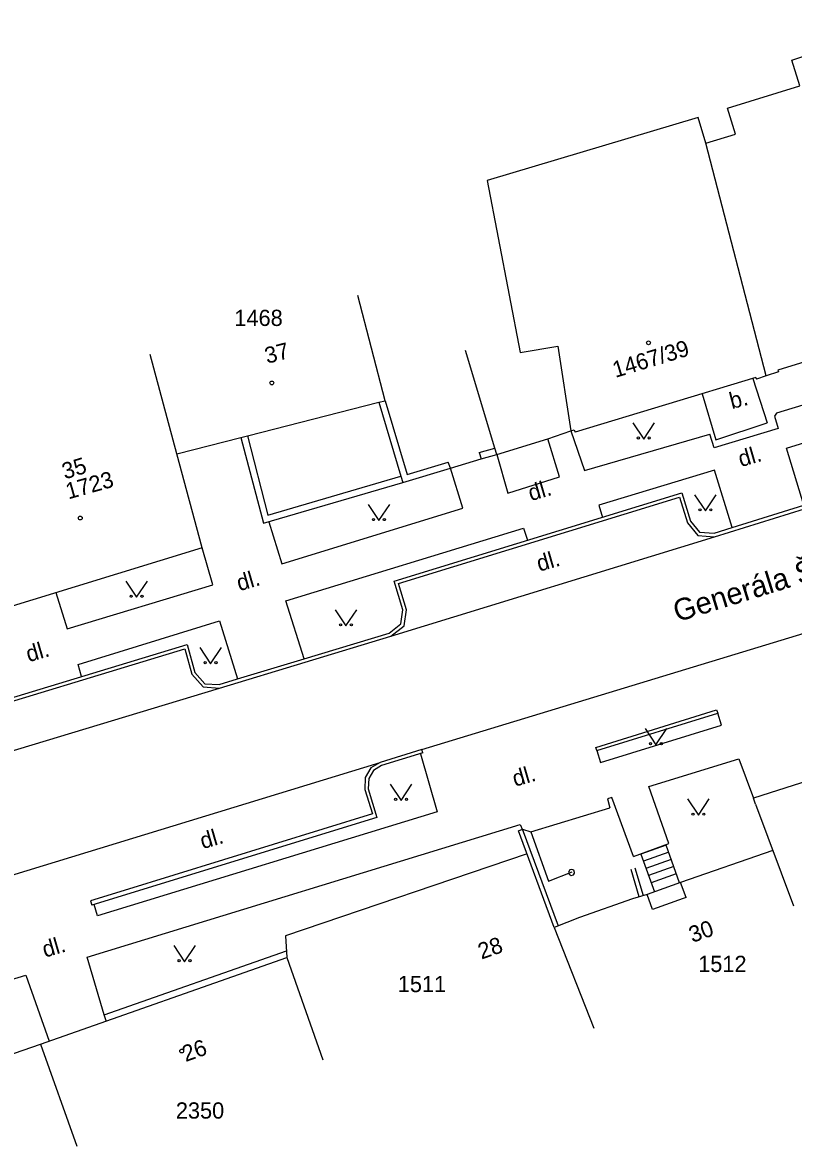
# Model space of a CAD drawing. Extents: x -584400 to -581602, y -1210894 to -1208793.
# Drawn here: x -583037.3 to -583001.7, y -1209526.6 to -1209474.5 of the extents above; entities that cross this region are included whole.
import ezdxf

# ---------------------------------------------------------------- set-up
doc = ezdxf.new("R2010")
doc.units = 0
for name, color, linetype in [('BUDOVY_MĚŘ', 7, 'Continuous'), ('BUDOVY_NEMĚŘ', 7, 'Continuous'), ('NÁZVY_ULIC_TOK_SMĚR', 7, 'Continuous'), ('POMOC_POPIS', 7, 'Continuous'), ('ROZHRANÍ_PLOCH', 7, 'Continuous'), ('ZN_BUDOV', 7, 'Continuous'), ('ZN_DOPLŇKOVÉ', 7, 'Continuous'), ('ZN_KULTUR', 7, 'Continuous'), ('Č_POPIS_EVID', 7, 'Continuous'), ('Č_POPIS_ORIENT', 7, 'Continuous')]:
    doc.layers.add(name, color=color, linetype=linetype)

msp = doc.modelspace()

# ---------------------------------------------------------------- linework, layer by layer
at = {"layer": 'BUDOVY_MĚŘ'}
for points in [[(-583030.14, -1209494.39), (-583027.19, -1209493.63), (-583026.89, -1209493.55), (-583020.83, -1209492), (-583020.54, -1209491.93), (-583021.79, -1209487.08)], [(-582992.7, -1209487.52), (-583002.41, -1209490.52), (-583002.39, -1209490.6), (-583002.95, -1209490.78)], [(-583030.14, -1209494.39), (-583031.37, -1209489.79)], [(-583002.95, -1209490.78), (-583003.4, -1209490.93)], [(-583003.43, -1209490.86), (-583011.77, -1209493.39)], [(-583003.43, -1209490.86), (-583003.4, -1209490.93)], [(-583011.96, -1209493.32), (-583011.81, -1209493.27), (-583011.77, -1209493.39)], [(-583028.98, -1209498.72), (-583030.14, -1209494.39)], [(-583028.98, -1209498.72), (-583038.76, -1209501.72), (-583038.83, -1209501.43), (-583040.3, -1209495.41)], [(-583003.44, -1209510.56), (-583001.7, -1209515.25)], [(-583002.65, -1209512.7), (-583006.9, -1209514.18), (-583008.45, -1209514.73), (-583009.12, -1209514.93), (-583011.56, -1209515.8), (-583012.73, -1209516.26), (-583010.9, -1209520.91)], [(-583006.65, -1209514.87), (-583006.9, -1209514.18)], [(-583006.65, -1209514.87), (-583006.79, -1209514.92), (-583008.2, -1209515.42), (-583008.45, -1209514.73)], [(-583036.43, -1209521.64), (-583025.07, -1209517.64), (-583023.41, -1209522.36)], [(-583050.61, -1209526.55), (-583036.43, -1209521.64)], [(-583036.43, -1209521.64), (-583034.76, -1209526.36)]]:
    msp.add_lwpolyline(points, dxfattribs=at)
at = {"layer": 'BUDOVY_NEMĚŘ'}
for points in [[(-583005.74, -1209480.04), (-583004.37, -1209479.62), (-583004.74, -1209478.42), (-583001.4, -1209477.39), (-583001.77, -1209476.2), (-582996.63, -1209474.47), (-582995.29, -1209478.9)], [(-583005.74, -1209480.04), (-583006.09, -1209478.86), (-583015.82, -1209481.77), (-583014.3, -1209489.7), (-583012.56, -1209489.41), (-583011.96, -1209493.32)], [(-583002.95, -1209490.78), (-583005.74, -1209480.04)]]:
    msp.add_lwpolyline(points, dxfattribs=at)
at = {"layer": 'ROZHRANÍ_PLOCH'}
for points in [[(-582976.91, -1209484.62), (-582992.74, -1209489.46), (-582993.01, -1209488.54), (-582994.6, -1209488.98), (-582994.28, -1209490.01), (-583002.47, -1209492.5), (-583002.57, -1209492.65), (-583002.4, -1209493.21), (-583005.35, -1209494.11), (-583005.56, -1209493.47)], [(-583001.21, -1209496.75), (-583002.01, -1209494.12), (-582976.78, -1209486.33)], [(-583003.57, -1209490.9), (-583002.91, -1209492.96)], [(-583005.91, -1209491.61), (-583005.28, -1209493.73), (-583002.91, -1209492.96)], [(-583011.96, -1209493.32), (-583011.33, -1209495.15), (-583005.56, -1209493.47)], [(-583015.38, -1209494.41), (-583014.87, -1209496.2), (-583012.49, -1209495.45), (-583013.02, -1209493.69)], [(-583025.9, -1209497.52), (-583025.3, -1209499.46), (-583016.95, -1209496.89), (-583017.52, -1209495.05)], [(-583004.53, -1209497.79), (-583005.34, -1209495.14), (-583010.67, -1209496.75), (-583010.51, -1209497.32)], [(-583020.35, -1209502.66), (-583019.81, -1209502.24), (-583019.71, -1209501.59), (-583020.12, -1209500.26), (-583006.84, -1209496.19), (-583006.45, -1209497.49), (-583006.03, -1209498), (-583005.36, -1209498.05), (-583004.53, -1209497.79)], [(-583020.27, -1209502.8), (-583019.66, -1209502.33), (-583019.55, -1209501.58), (-583019.92, -1209500.37), (-583006.95, -1209496.39), (-583006.59, -1209497.57), (-583006.11, -1209498.15), (-583005.34, -1209498.21)], [(-583005.34, -1209498.21), (-582999.8, -1209496.49)], [(-583004.53, -1209497.79), (-583001.21, -1209496.75)], [(-583024.27, -1209503.85), (-583025.12, -1209501.17), (-583014.15, -1209497.82), (-583013.96, -1209498.37)], [(-583020.27, -1209502.8), (-583005.34, -1209498.21)], [(-583035.72, -1209500.79), (-583035.2, -1209502.47), (-583028.49, -1209500.44), (-583028.98, -1209498.72)], [(-583018.84, -1209508.04), (-582992.21, -1209499.93)], [(-583034.54, -1209504.67), (-583034.7, -1209504.11), (-583028.18, -1209502.1), (-583027.35, -1209504.78)], [(-583024.27, -1209503.85), (-583020.35, -1209502.66)], [(-583069.14, -1209517.5), (-583068.63, -1209517.07), (-583068.54, -1209516.41), (-583068.95, -1209515.17), (-583063.02, -1209513.36), (-583062.59, -1209514.59), (-583062.15, -1209515.08), (-583061.46, -1209515.13), (-583053.73, -1209512.77), (-583052.88, -1209512.51), (-583052.36, -1209512.1), (-583052.3, -1209511.44), (-583052.66, -1209510.17), (-583029.67, -1209503.19), (-583029.32, -1209504.48), (-583028.86, -1209505), (-583028.19, -1209505.04)], [(-583028.17, -1209505.2), (-583020.27, -1209502.8)], [(-583052.8, -1209512.65), (-583052.21, -1209512.18), (-583052.14, -1209511.42), (-583052.46, -1209510.28), (-583029.78, -1209503.39), (-583029.46, -1209504.56), (-583028.93, -1209505.15), (-583028.17, -1209505.2)], [(-583027.35, -1209504.78), (-583024.27, -1209503.85)], [(-583028.19, -1209505.04), (-583027.35, -1209504.78)], [(-583052.8, -1209512.65), (-583028.17, -1209505.2)], [(-583010.76, -1209508.09), (-583010.81, -1209507.94), (-583005.24, -1209506.21), (-583005.19, -1209506.36)], [(-583010.76, -1209508.09), (-583010.6, -1209508.63), (-583005.01, -1209506.91), (-583005.19, -1209506.36)], [(-583010.76, -1209508.09), (-583005.19, -1209506.36)], [(-583018.79, -1209508.19), (-583018.84, -1209508.04), (-583020.77, -1209508.63), (-583021.19, -1209508.88), (-583021.45, -1209509.33), (-583021.47, -1209509.88), (-583021.12, -1209511.01), (-583032.58, -1209514.54), (-583034.13, -1209515.03), (-583034.06, -1209515.22)], [(-583018.79, -1209508.19), (-583020.7, -1209508.78), (-583021.07, -1209509), (-583021.29, -1209509.38), (-583021.31, -1209509.86), (-583020.91, -1209511.18), (-583034.06, -1209515.22)], [(-583018.9, -1209508.23), (-583018.13, -1209510.92), (-583033.8, -1209515.72), (-583033.96, -1209515.19)], [(-583009.08, -1209512.97), (-583007.45, -1209512.37), (-583008.36, -1209509.75), (-583004.22, -1209508.47), (-583003.54, -1209510.28)], [(-583038.37, -1209514.03), (-583020.77, -1209508.63)], [(-583009.08, -1209512.97), (-583010.07, -1209510.26), (-583010.28, -1209510.32), (-583010.17, -1209510.73)], [(-583014.19, -1209511.72), (-583013.81, -1209511.84), (-583010.17, -1209510.73)], [(-583033.5, -1209520.29), (-583034.28, -1209517.62), (-583014.3, -1209511.5), (-583014.19, -1209511.75)], [(-583006.95, -1209514.2), (-583007.57, -1209512.45), (-583008.73, -1209512.87), (-583008.11, -1209514.61)], [(-583007.45, -1209512.78), (-583008.61, -1209513.2)], [(-583007.34, -1209513.11), (-583008.5, -1209513.53)], [(-583007.22, -1209513.44), (-583008.38, -1209513.86)], [(-583007.1, -1209513.77), (-583008.26, -1209514.19)], [(-583033.5, -1209520.29), (-583025.09, -1209517.33)], [(-583046.78, -1209525.21), (-583047.97, -1209521.75), (-583037.11, -1209518.46), (-583036.03, -1209521.5)], [(-583033.4, -1209520.57), (-583033.5, -1209520.29)]]:
    msp.add_lwpolyline(points, dxfattribs=at)
at = {"layer": 'ZN_BUDOV'}
for centre in [(-583008.38, -1209489.26), (-583025.76, -1209491.11), (-583034.6, -1209497.35), (-583029.92, -1209521.96)]:
    msp.add_circle(centre, 0.0875, dxfattribs=at)
at = {"layer": 'ZN_DOPLŇKOVÉ'}
for points in [[(-583015.47, -1209494.12), (-583016.82, -1209489.62)], [(-583020.83, -1209492), (-583019.81, -1209495.42)], [(-583020.54, -1209491.93), (-583019.52, -1209495.34), (-583017.62, -1209494.77)], [(-583013.02, -1209493.69), (-583011.96, -1209493.32)], [(-583027.19, -1209493.63), (-583026.15, -1209497.59), (-583019.72, -1209495.71)], [(-583026.89, -1209493.55), (-583025.94, -1209497.22), (-583019.81, -1209495.42)], [(-583015.38, -1209494.41), (-583013.02, -1209493.69)], [(-583016.19, -1209494.33), (-583016.1, -1209494.62), (-583015.38, -1209494.41), (-583015.47, -1209494.12)], [(-583016.19, -1209494.33), (-583015.47, -1209494.12)], [(-583019.81, -1209495.42), (-583019.72, -1209495.71), (-583017.52, -1209495.05), (-583017.62, -1209494.77)], [(-583017.52, -1209495.05), (-583016.1, -1209494.62)], [(-583000.6, -1209509.34), (-583003.54, -1209510.28)], [(-583003.44, -1209510.56), (-583003.54, -1209510.28)], [(-583012.73, -1209516.26), (-583014.38, -1209511.79), (-583014.19, -1209511.72)], [(-583012.54, -1209516.19), (-583014.19, -1209511.72)], [(-583013.81, -1209511.84), (-583012.99, -1209514.11), (-583011.9, -1209513.68)], [(-583013.98, -1209512.86), (-583025.13, -1209516.64), (-583025.07, -1209517.64)], [(-583011.79, -1209513.71), (-583011.83, -1209513.61), (-583011.92, -1209513.57), (-583012.02, -1209513.6), (-583012.07, -1209513.7), (-583012.04, -1209513.8), (-583011.95, -1209513.85), (-583011.85, -1209513.83), (-583011.79, -1209513.74), (-583011.79, -1209513.71)], [(-583008.81, -1209514.84), (-583009.19, -1209513.57)], [(-583008.62, -1209514.79), (-583009, -1209513.51)]]:
    msp.add_lwpolyline(points, dxfattribs=at)
at = {"layer": 'ZN_KULTUR'}
for points in [[(-583009.1, -1209492.95), (-583008.6, -1209493.7), (-583008.1, -1209492.95)], [(-583006.26, -1209496.27), (-583005.76, -1209497.02), (-583005.26, -1209496.27)], [(-583021.32, -1209496.72), (-583020.82, -1209497.47), (-583020.32, -1209496.72)], [(-583032.5, -1209500.26), (-583032, -1209501.01), (-583031.5, -1209500.26)], [(-583022.84, -1209501.58), (-583022.34, -1209502.33), (-583021.84, -1209501.58)], [(-583029.09, -1209503.33), (-583028.59, -1209504.08), (-583028.09, -1209503.33)], [(-583008.54, -1209507.07), (-583008.04, -1209507.82), (-583007.54, -1209507.07)], [(-583020.3, -1209509.64), (-583019.8, -1209510.39), (-583019.3, -1209509.64)], [(-583006.58, -1209510.32), (-583006.08, -1209511.07), (-583005.58, -1209510.32)], [(-583030.29, -1209517.09), (-583029.79, -1209517.84), (-583029.29, -1209517.09)]]:
    msp.add_lwpolyline(points, dxfattribs=at)
for centre in [(-583008.85, -1209493.65), (-583008.35, -1209493.65), (-583006.01, -1209496.97), (-583005.51, -1209496.97), (-583021.07, -1209497.42), (-583020.57, -1209497.42), (-583032.25, -1209500.96), (-583031.75, -1209500.96), (-583022.59, -1209502.28), (-583022.09, -1209502.28), (-583028.84, -1209504.03), (-583028.34, -1209504.03), (-583008.29, -1209507.77), (-583007.79, -1209507.77), (-583020.05, -1209510.34), (-583019.55, -1209510.34), (-583006.33, -1209511.02), (-583005.83, -1209511.02), (-583030.04, -1209517.79), (-583029.54, -1209517.79)]:
    msp.add_circle(centre, 0.05, dxfattribs=at)

# ---------------------------------------------------------------- texts
at = {"layer": 'NÁZVY_ULIC_TOK_SMĚR'}
msp.add_text('Generála Šimka', height=1, rotation=17.1522, dxfattribs=at).set_placement((-583007.06, -1209502.16))
at = {"layer": 'POMOC_POPIS'}
for s, rotation, p in [('b.', 14.387, (-583004.54, -1209492.32)), ('dl.', 16.1737, (-583004.12, -1209495)), ('dl.', 16.1737, (-583013.81, -1209496.57)), ('dl.', 16.1737, (-583013.42, -1209499.83)), ('dl.', 16.1737, (-583027.26, -1209500.73)), ('dl.', 16.1737, (-583036.98, -1209504.01)), ('dl.', 16.1737, (-583014.54, -1209509.76)), ('dl.', 16.1737, (-583028.95, -1209512.64)), ('dl.', 16.1737, (-583036.23, -1209517.65))]:
    msp.add_text(s, height=0.75, rotation=rotation, dxfattribs=at).set_placement(p)
at = {"layer": 'Č_POPIS_EVID'}
for s, p in [('1468', (-583027.49, -1209488.48)), ('1512', (-583006.09, -1209518.31)), ('1511', (-583019.95, -1209519.24)), ('2350', (-583030.19, -1209525.08))]:
    msp.add_text(s, height=0.75, dxfattribs=at).set_placement(p)
for s, rotation, p in [('37', 14.4094, (-583025.98, -1209490.23)), ('35', 17.0682, (-583035.31, -1209495.57)), ('1723', 15.6114, (-583035.15, -1209496.49)), ('30', 19.4012, (-583006.36, -1209516.97)), ('28', 19.4012, (-583016.09, -1209517.74)), ('26', 19.4012, (-583029.74, -1209522.47))]:
    msp.add_text(s, height=0.75, rotation=rotation, dxfattribs=at).set_placement(p)
at = {"layer": 'Č_POPIS_ORIENT'}
msp.add_text('1467/39', height=0.75, rotation=16.89, dxfattribs=at).set_placement((-583009.91, -1209490.88))

doc.saveas('drawing.dxf')
